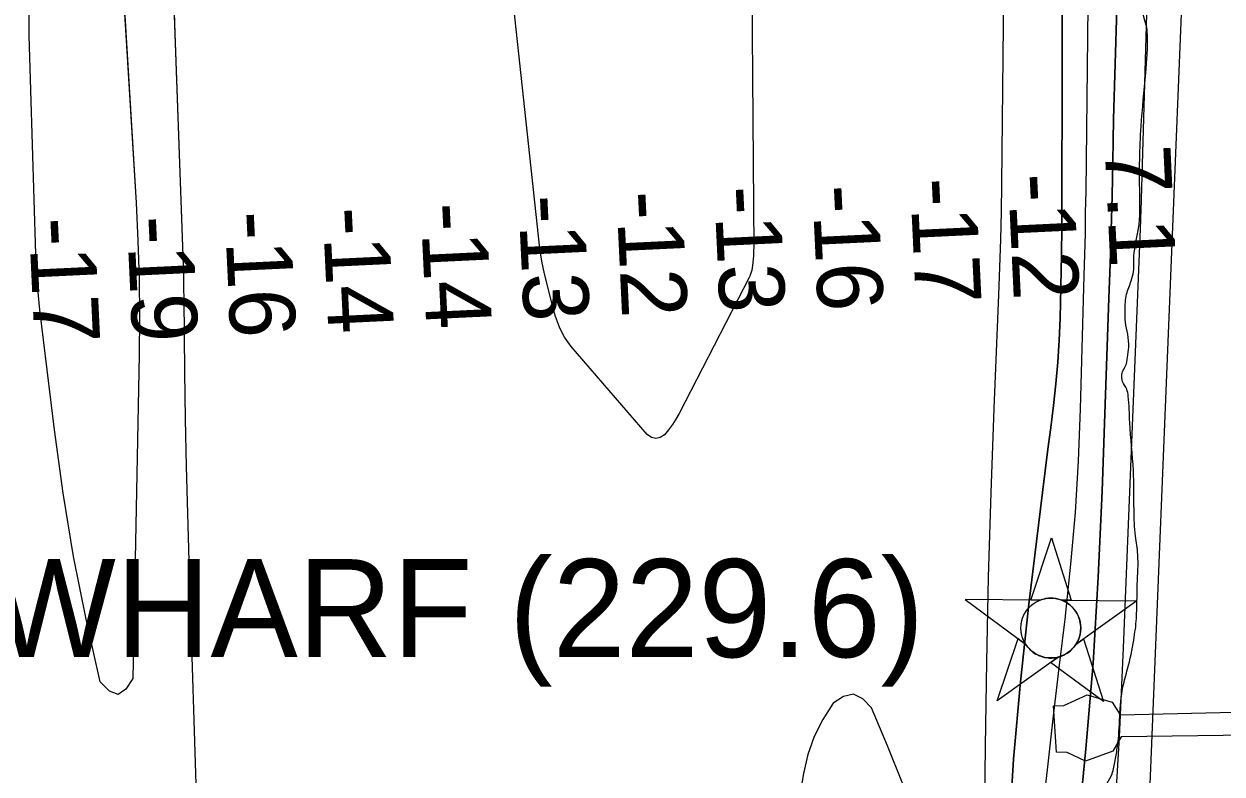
# Model space of a CAD drawing. Extents: x 3297716 to 3335574, y 688621 to 713991.
# Drawn here: x 3324379 to 3325601, y 707422 to 708187 of the extents above; entities that cross this region are included whole.
import ezdxf

# ---------------------------------------------------------------- set-up
doc = ezdxf.new("R2010")
doc.units = 0
for name, color, linetype in [('V-CHAN-DOCK', 7, 'Continuous'), ('V-CHAN-NAID', 7, 'Continuous'), ('V-RIVR-EDGE', 7, 'Continuous'), ('V-RIVR-RANG', 7, 'Continuous'), ('V-TOPO-DPTH', 7, 'Continuous'), ('V-TOPO-MINR', 7, 'Continuous'), ('V-TOPO-WATR', 7, 'Continuous')]:
    doc.layers.add(name, color=color, linetype=linetype)

msp = doc.modelspace()

# ---------------------------------------------------------------- linework, layer by layer
at = {"layer": 'V-CHAN-DOCK'}
for p, q in [((3325439.6, 707491.6), (3325463.3, 707502.4)), ((3325463.3, 707502.4), (3325489, 707494.9)), ((3325429, 707491.4), (3325439.6, 707491.6)), ((3325432.3, 707444), (3325429, 707491.4)), ((3325489, 707494.9), (3325497.2, 707482.1)), ((3325497.2, 707482.1), (3325726.8, 707487.7)), ((3325728.2, 707462.8), (3325498.1, 707459.5)), ((3325498.1, 707459.5), (3325489.8, 707445)), ((3325442.9, 707443.5), (3325432.3, 707444)), ((3325461.8, 707434.9), (3325442.9, 707443.5)), ((3325489.8, 707445), (3325461.8, 707434.9))]:
    msp.add_line(p, q, dxfattribs=at)
at = {"layer": 'V-CHAN-NAID'}
for points in [[(3325415.5, 707599.1), (3325405.9, 707599.2), (3325427, 707662.6), (3325447.3, 707598.9), (3325437.7, 707598.9), (3325436.1, 707599.5), (3325434, 707600.1), (3325432, 707600.6), (3325429.9, 707600.9), (3325428.8, 707601), (3325427.2, 707601.1), (3325425.5, 707601.1), (3325424.1, 707601), (3325422.2, 707600.8), (3325420.9, 707600.6), (3325419.1, 707600.2), (3325417.6, 707599.8), (3325416.5, 707599.5)], [(3325415.5, 707599.1), (3325339, 707599.6), (3325400.6, 707554.2), (3325399.5, 707556.1), (3325398.7, 707557.8), (3325397.8, 707559.7), (3325397.1, 707561.8), (3325396.8, 707563.1), (3325396.4, 707564.7), (3325396.2, 707566.2), (3325396, 707567.8), (3325395.9, 707569.5), (3325395.9, 707571.1), (3325396, 707573.2), (3325396.2, 707574.8), (3325396.5, 707577), (3325397, 707578.9), (3325397.6, 707580.8), (3325398.3, 707582.5), (3325399, 707584.1), (3325399.8, 707585.6), (3325400.9, 707587.4), (3325401.9, 707588.8), (3325402.9, 707590.1), (3325403.9, 707591.2), (3325405.2, 707592.6), (3325406.3, 707593.5), (3325408, 707594.9), (3325409.2, 707595.8), (3325410.9, 707596.9), (3325412.6, 707597.8), (3325414.1, 707598.5)], [(3325437.7, 707598.9), (3325514.2, 707598.4), (3325452, 707553.9), (3325452.9, 707555.4), (3325453.9, 707557.2), (3325454.6, 707558.8), (3325455.3, 707560.7), (3325455.9, 707562.5), (3325456.3, 707564.2), (3325456.6, 707566.2), (3325456.8, 707567.8), (3325456.9, 707570), (3325456.9, 707572), (3325456.7, 707574.2), (3325456.4, 707576), (3325456, 707578.2), (3325455.3, 707580.4), (3325454.6, 707582.4), (3325453.9, 707583.8), (3325452.9, 707585.7), (3325451.9, 707587.4), (3325450.6, 707589.1), (3325449.4, 707590.7), (3325448.1, 707592), (3325446.5, 707593.6), (3325444.7, 707595), (3325443, 707596.2), (3325441.2, 707597.3), (3325439.7, 707598.1)], [(3325433.9, 707541), (3325371.7, 707496.4), (3325392.9, 707559.9), (3325400.6, 707554.2), (3325401.2, 707553.3), (3325402.6, 707551.4), (3325403.8, 707550), (3325405.3, 707548.5), (3325406.7, 707547.2), (3325408.1, 707546.1), (3325409.5, 707545.1), (3325411.2, 707544.1), (3325412.9, 707543.2), (3325414.7, 707542.3), (3325416.2, 707541.8), (3325417.8, 707541.3), (3325420, 707540.7), (3325421.5, 707540.4), (3325423.6, 707540.2), (3325425.1, 707540), (3325427, 707540), (3325428.7, 707540.1), (3325430.4, 707540.3), (3325432.3, 707540.6)], [(3325452, 707553.9), (3325459.8, 707559.5), (3325480, 707495.7), (3325426.1, 707535.4), (3325433.9, 707541), (3325435.6, 707541.4), (3325437.2, 707542), (3325439.4, 707542.9), (3325441.1, 707543.8), (3325443, 707544.9), (3325444.7, 707546.1), (3325446.3, 707547.4), (3325447.6, 707548.5), (3325448.9, 707550), (3325450.1, 707551.4), (3325451.3, 707552.8)]]:
    msp.add_lwpolyline(points, close=True, dxfattribs=at)
msp.add_circle((3325426.4, 707570.6), 30.5, dxfattribs=at)
at = {"layer": 'V-RIVR-EDGE'}
msp.add_spline([(3324700.3, 701692.2), (3324707.8, 701736.4), (3324709, 701756.6), (3324710.6, 701771.7), (3324714.9, 701788.4), (3324722.3, 701822.1), (3324727.1, 701846.5), (3324726.7, 701860.5), (3324727.5, 701871.7), (3324731, 701883.3), (3324734.9, 701894.9), (3324738.1, 701910.1), (3324740.8, 701935.7), (3324742.1, 701963.6), (3324744.1, 701986.8), (3324750.4, 702014.7), (3324758.2, 702047.7), (3324766, 702067.8), (3324770.7, 702085.7), (3324776.6, 702119.4), (3324779, 702152), (3324775.9, 702165.5), (3324775.9, 702172.1), (3324776.7, 702182.2), (3324782.2, 702198.1), (3324784.6, 702207.4), (3324787.3, 702220.6), (3324790.8, 702234.9), (3324790.5, 702247.3), (3324788.6, 702261.7), (3324792.9, 702276.4), (3324795.2, 702286.5), (3324796, 702301.6), (3324796.1, 702322.2), (3324796.6, 702361.7), (3324797, 702388.5), (3324797.1, 702405.5), (3324798.3, 702420.7), (3324800.2, 702428.8), (3324800.3, 702434.2), (3324799.1, 702447.4), (3324799.1, 702452.8), (3324801.5, 702463.7), (3324801.9, 702472.6), (3324804.7, 702494.7), (3324803.2, 702516.8), (3324800.1, 702530.8), (3324799.4, 702550.2), (3324801, 702572.3), (3324801.8, 702589), (3324801.8, 702605.2), (3324799.9, 702613.4), (3324799.6, 702626.2), (3324799.6, 702646.7), (3324796.5, 702655.7), (3324796.6, 702664.2), (3324795.9, 702699.9), (3324799.1, 702741.8), (3324805, 702779.7), (3324812.1, 702815), (3324811.7, 702822.8), (3324810.2, 702858.1), (3324812.6, 702884), (3324819.7, 702918.2), (3324824.8, 702951.1), (3324831.5, 702996.5), (3324832.3, 703018.2), (3324835.5, 703046.9), (3324839.5, 703086.4), (3324850.1, 703144.9), (3324857.6, 703182.5), (3324864.2, 703218.2), (3324872.5, 703282.6), (3324900.8, 703429.1), (3324908.3, 703460.9), (3324916.5, 703480.6), (3324923.9, 703491.8), (3324931.3, 703505), (3324939.5, 703529.4), (3324949.6, 703567), (3324957.5, 703607.7), (3324965, 703649.2), (3324976, 703709.3), (3324982.6, 703710), (3324987.2, 703714.7), (3324987.3, 703735.2), (3324987.7, 703753.5), (3324992.4, 703770.1), (3324995.5, 703775.9), (3325004.5, 703777.8), (3325009.5, 703779.4), (3325011.1, 703783.6), (3325012.6, 703791.8), (3325017, 703820.5), (3325016.6, 703829), (3325013.9, 703846.1), (3325008.9, 703864.3), (3325004.7, 703873.2), (3325006.3, 703880.6), (3325009, 703887.6), (3325017.9, 703888.7), (3325028.4, 703888.3), (3325034.2, 703891.8), (3325035, 703896.8), (3325038.1, 703911.2), (3325044.4, 703929.4), (3325050.2, 703944.5), (3325054.9, 703959.2), (3325055, 703971.2), (3325056.9, 703984.8), (3325059.3, 704005), (3325061.3, 704009.6), (3325066.7, 704013.1), (3325069, 704017.3), (3325073, 704034.4), (3325083.2, 704079.7), (3325083.6, 704096.8), (3325081.3, 704118.5), (3325074.4, 704143.4), (3325068.2, 704159.7), (3325067.8, 704164.7), (3325072.9, 704185.6), (3325083.5, 704219), (3325091.3, 704246.9), (3325097.9, 704259.3), (3325105.3, 704263.9), (3325113.5, 704263.9), (3325125.1, 704261.5), (3325136.7, 704254.1), (3325147.5, 704241.3), (3325156.8, 704227.7), (3325159.9, 704228.9), (3325160.3, 704235.5), (3325158.8, 704241.7), (3325154.9, 704249.4), (3325146, 704261.1), (3325125.5, 704282.8), (3325115.1, 704298.8), (3325109.3, 704312.8), (3325105.9, 704323.6), (3325105.5, 704333.3), (3325105.5, 704342.2), (3325105.5, 704350.4), (3325117.7, 704396.5), (3325125.1, 704427.5), (3325138.4, 704482.1), (3325165.9, 704592.2), (3325178.8, 704632.5), (3325185, 704655.4), (3325194.4, 704694.5), (3325194.9, 704714.3), (3325191.4, 704727.5), (3325190.6, 704734.5), (3325194.6, 704751.1), (3325194.6, 704767.8), (3325194.6, 704786), (3325194.3, 704801.2), (3325187.3, 704814), (3325187.8, 704821), (3325189.3, 704827.6), (3325195.5, 704836.1), (3325206.8, 704846.1), (3325216.9, 704852.7), (3325227, 704867.4), (3325241.1, 704891), (3325252.4, 704914.7), (3325257, 704923.2), (3325257.1, 704932.9), (3325257.9, 704940.6), (3325263.3, 704951.5), (3325270.3, 704969.7), (3325273.1, 704976.7), (3325273.5, 704994.5), (3325272.7, 705001.1), (3325268.9, 705005.4), (3325263.9, 705014.7), (3325262.3, 705024.4), (3325262, 705041.1), (3325264, 705061.6), (3325273.7, 705085.2), (3325280, 705100.3), (3325281.9, 705115.1), (3325282, 705125.5), (3325280.4, 705139.5), (3325280.5, 705148.8), (3325284, 705172.1), (3325289.1, 705198), (3325292.7, 705219.8), (3325304.5, 705292.6), (3325310, 705327.1), (3325312.4, 705358.9), (3325312.5, 705379.9), (3325308.7, 705410.9), (3325306.8, 705446.2), (3325306.1, 705471.8), (3325307.7, 705505.5), (3325312.5, 705553.6), (3325315.3, 705577.3), (3325322.7, 705605.9), (3325333.7, 705648.6), (3325336.1, 705678.8), (3325335.8, 705709.8), (3325338.1, 705718), (3325344.3, 705722.6), (3325351.7, 705730.7), (3325354.5, 705740.8), (3325361.5, 705759.8), (3325365.4, 705767.9), (3325374.7, 705783.4), (3325382.1, 705800.5), (3325392.7, 705833), (3325397.8, 705857.4), (3325405.7, 705900.5), (3325409.6, 705948.1), (3325411.7, 705977.2), (3325415.6, 706019.9), (3325415.7, 706054.4), (3325416.6, 706097), (3325414.4, 706125.8), (3325407.5, 706162.6), (3325405.6, 706188.2), (3325405.7, 706223.1), (3325404.2, 706268.1), (3325403.6, 706324.7), (3325403.7, 706356.9), (3325406, 706372.8), (3325405.7, 706384.8), (3325408.6, 706464.7), (3325405.6, 706509.7), (3325405.3, 706547.7), (3325405.8, 706587.6), (3325414.1, 706646.6), (3325419.6, 706681.8), (3325425.5, 706706.7), (3325425.9, 706723.3), (3325425.6, 706735.7), (3325421, 706761.3), (3325416, 706779.6), (3325416.8, 706804), (3325418.1, 706840.1), (3325420.8, 706852.9), (3325429, 706876.1), (3325434.9, 706890.1), (3325437.2, 706898.6), (3325437.2, 706906.3), (3325430.7, 706932.7), (3325426.5, 706958.3), (3325428.5, 706993.6), (3325433.2, 707021.9), (3325436.4, 707027.7), (3325439.1, 707035.5), (3325443.8, 707052.9), (3325452, 707078.5), (3325452.4, 707085.9), (3325445.5, 707099.4), (3325437.4, 707116.1), (3325435.4, 707129.7), (3325434.7, 707155.7), (3325437.2, 707193.7), (3325443.6, 707277.1), (3325445.6, 707298.8), (3325449.1, 707321.6), (3325456.5, 707344.9), (3325477.6, 707403), (3325488.9, 707422), (3325492, 707435.6), (3325494.4, 707449.9), (3325500, 707510.8), (3325504.7, 707529), (3325511, 707558.4), (3325513.7, 707580.5), (3325514.6, 707615.1), (3325515.1, 707645.7), (3325512.8, 707664.3), (3325511.3, 707691.1), (3325510.6, 707731.4), (3325506.9, 707780.3), (3325505.4, 707807), (3325503.8, 707814.4), (3325499.6, 707822.2), (3325498.8, 707826.8), (3325499.6, 707831.9), (3325502.7, 707838.1), (3325504.7, 707846.6), (3325505.9, 707857.1), (3325504.8, 707870.3), (3325502.5, 707882.7), (3325502.1, 707894.7), (3325503.7, 707911), (3325508.4, 707924.9), (3325510.7, 707934.2), (3325511.2, 707950.1), (3325515.9, 707978), (3325517.1, 708014.5), (3325518.5, 708082.3), (3325523.3, 708136.6), (3325524.9, 708175.8), (3325523.8, 708185.5), (3325521.1, 708195.2), (3325520.7, 708202.2), (3325521.9, 708220.4), (3325524.7, 708236.3), (3325525.9, 708258), (3325524.8, 708284), (3325523.7, 708298.3), (3325523.7, 708311.5), (3325525.7, 708328.2), (3325527.2, 708336.7), (3325526.1, 708343.7), (3325525, 708360.4), (3325525, 708373.2), (3325527.4, 708384), (3325533.2, 708405.4), (3325534.8, 708427.5), (3325536, 708449.2), (3325536.5, 708470.1), (3325539.7, 708514.7), (3325540.9, 708527.9), (3325542.5, 708539.5), (3325543.3, 708557.7), (3325546.5, 708594.6), (3325547, 708626.4), (3325549.3, 708639.9), (3325548.2, 708644.2), (3325545.8, 708648.5), (3325545.9, 708653.5), (3325548.7, 708688), (3325550.7, 708740.4), (3325553.1, 708777.2), (3325553.6, 708810.6), (3325555.6, 708840.8), (3325554.1, 708855.2), (3325554.9, 708867.2), (3325554.9, 708878), (3325555.8, 708890), (3325555, 708903.6), (3325554.3, 708918), (3325554.3, 708931.9), (3325555.1, 708949.4), (3325555.6, 708965.7), (3325554.8, 708992), (3325554.1, 709005.2), (3325554.1, 709017.6), (3325556.5, 709028.9), (3325556.9, 709042.1), (3325555, 709072.7), (3325556.7, 709106.4), (3325556, 709137.5), (3325556.8, 709166.2), (3325556.1, 709196), (3325555.4, 709218.5), (3325552.3, 709238.3), (3325550.5, 709270.9), (3325549.7, 709282.1), (3325551.3, 709294.5), (3325557.6, 709306.5), (3325563, 709315.5), (3325565, 709325.5), (3325565, 709334.1), (3325557.3, 709364.7), (3325551.9, 709377.1), (3325545.7, 709383), (3325537.6, 709390), (3325534.5, 709396.2), (3325531.8, 709405.9), (3325530.7, 709414.4), (3325530.7, 709429.5), (3325531.2, 709448.2), (3325531.6, 709464.8), (3325538.6, 709496.6), (3325542.2, 709511), (3325542.2, 709522.2), (3325536.8, 709554), (3325527.2, 709584.7), (3325525.7, 709596.7), (3325525.7, 709604.5), (3325526.5, 709618.8), (3325531.2, 709629.6), (3325532.8, 709653.7), (3325533.3, 709673.1), (3325530.6, 709702.9), (3325523, 709752.6), (3325519.2, 709779), (3325515.8, 709807.3), (3325515.8, 709833.3), (3325518.3, 709881), (3325528.5, 709950.4), (3325530.9, 709991.1), (3325532.2, 710034.9), (3325533.9, 710097.7), (3325535.6, 710155.1), (3325530.2, 710177.6), (3325528.3, 710191.6), (3325528.4, 710205.2), (3325527.6, 710218), (3325519.1, 710232.3), (3325503.7, 710246.3), (3325495.1, 710258), (3325492.9, 710276.2), (3325489.4, 710303.4), (3325485.2, 710326.3), (3325483.8, 710372.4), (3325479.6, 710398), (3325474.2, 710425.6), (3325465.4, 710453.9), (3325460.8, 710481.4), (3325459, 710517.5), (3325461, 710557.1), (3325466.1, 710586.5), (3325467.3, 710604.4), (3325465.8, 710630.7), (3325464.7, 710658.7), (3325467.5, 710697.4), (3325467.2, 710735), (3325466.9, 710752.5), (3325466.9, 710764.9), (3325466.2, 710782.7), (3325467.8, 710796.3), (3325469.7, 710804.8), (3325470.1, 710810.7), (3325469.4, 710827), (3325464.4, 710858.8), (3325452.5, 710900.7), (3325442.5, 710926.7), (3325430.2, 710951.5), (3325424, 710972.9), (3325423.3, 710991.1), (3325424.9, 711012.4), (3325426.9, 711027.2), (3325426.9, 711034.5), (3325425, 711046.9), (3325415.7, 711076.1), (3325402.6, 711111.4), (3325394.2, 711146.7), (3325390, 711187), (3325385.1, 711239), (3325374.1, 711332.5), (3325365.4, 711405.8), (3325354.4, 711537.7), (3325349.9, 711583.1), (3325345, 711646.3), (3325338.9, 711676.9), (3325338.2, 711695.6), (3325338.2, 711705.6), (3325337, 711718.8), (3325330.5, 711741.7), (3325317.8, 711782.5), (3325303.2, 711828.3), (3325297.4, 711850.4), (3325295.5, 711868.6), (3325290.3, 711932.2), (3325286.9, 711996.2), (3325287.1, 712055.2), (3325286.3, 712073.4), (3325282.5, 712096.3), (3325276, 712124.2), (3325270.2, 712146.4), (3325270.3, 712154.5), (3325274.5, 712159.9), (3325277.3, 712165.3), (3325277.7, 712171.2), (3325277.3, 712181.6), (3325276.5, 712187.5), (3325275, 712195.2), (3325272, 712208.1)], degree=3, dxfattribs=at)
at = {"layer": 'V-TOPO-DPTH'}
msp.add_line((3325513.6, 707061.9), (3325593.5, 709024), dxfattribs=at)
for points in [[(3325453.6, 707360), (3325462.2, 707447.3), (3325469.5, 707534.8), (3325474.8, 707622.4), (3325478.8, 707710.1), (3325485.7, 707907.1), (3325486.9, 707941.8), (3325487.9, 707976.5), (3325488.8, 708011.3), (3325489.6, 708046), (3325490.4, 708089.6), (3325491.9, 708146.1), (3325493.7, 708202.6), (3325496.2, 708259.1), (3325499, 708315.5), (3325500, 708333.1), (3325503.4, 708398.3), (3325506.5, 708463.6), (3325509.3, 708528.9), (3325511.8, 708594.2), (3325527, 709021.6)], [(3325527, 709021.6), (3325511.8, 708594.2), (3325509.3, 708528.9), (3325506.5, 708463.6), (3325503.4, 708398.3), (3325500, 708333.1), (3325499, 708315.5), (3325496.2, 708259.1), (3325493.7, 708202.6), (3325491.9, 708146.1), (3325490.4, 708089.6), (3325489.6, 708046), (3325488.8, 708011.3), (3325487.9, 707976.5), (3325486.9, 707941.8), (3325485.7, 707907.1), (3325478.8, 707710.1), (3325474.8, 707622.4), (3325469.5, 707534.8), (3325462.2, 707447.3), (3325453.6, 707360)], [(3324565.7, 707053.1), (3324547.2, 707639.1), (3324545.8, 707687.3), (3324544.6, 707735.4), (3324543.7, 707783.6), (3324543, 707831.8), (3324542.2, 707906.4), (3324542, 707917.3), (3324541.8, 707928.2), (3324541.5, 707939.2), (3324541.1, 707950.1), (3324508, 708874.6)], [(3325440.9, 708762), (3325439.6, 708664), (3325438.9, 708566), (3325438.5, 708468.1), (3325437.7, 707988.7), (3325437.6, 707979.4), (3325437.6, 707970.1), (3325437.4, 707960.8), (3325437.2, 707951.5), (3325435.8, 707886.4), (3325434.9, 707864.1), (3325433.6, 707841.9), (3325431.6, 707819.6), (3325429.1, 707797.5), (3325426.3, 707775.3), (3325423.5, 707753.2), (3325420.7, 707731), (3325417.9, 707708.8), (3325403.9, 707595.1), (3325395.4, 707515.9), (3325388.3, 707436.7), (3325383.5, 707357.2)], [(3325440.9, 708762), (3325439.6, 708664), (3325438.9, 708566), (3325438.5, 708468.1), (3325437.7, 707988.7), (3325437.6, 707979.4), (3325437.6, 707970.1), (3325437.4, 707960.8), (3325437.2, 707951.5), (3325435.8, 707886.4), (3325434.9, 707864.1), (3325433.6, 707841.9), (3325431.6, 707819.6), (3325429.1, 707797.5), (3325426.3, 707775.3), (3325423.5, 707753.2), (3325420.7, 707731), (3325417.9, 707708.8), (3325403.9, 707595.1), (3325395.4, 707515.9), (3325388.3, 707436.7), (3325383.5, 707357.2)], [(3324463.9, 708487.8), (3324493.1, 708004.4), (3324495, 707965.6), (3324496.2, 707926.8), (3324496.6, 707888), (3324496.3, 707849.2), (3324489.9, 707519.3), (3324482.7, 707508.1), (3324474.8, 707502.8), (3324466, 707506.3), (3324456.5, 707515.7), (3324442.2, 707579.5), (3324429.4, 707643.6), (3324418.9, 707708.1), (3324409.9, 707772.9), (3324395.1, 707895.1), (3324393.6, 707909.3), (3324392.4, 707923.4), (3324391.5, 707937.6), (3324390.9, 707951.8), (3324384.2, 708174.9), (3324384, 708220)], [(3324481.5, 708196.7), (3324483.1, 708169.9), (3324493.1, 708004.4), (3324495, 707965.6), (3324496.2, 707926.8), (3324496.6, 707888), (3324496.3, 707849.2), (3324489.9, 707519.3), (3324482.7, 707508.1), (3324474.8, 707502.8), (3324466, 707506.3), (3324456.5, 707515.7), (3324442.2, 707579.5), (3324429.4, 707643.6), (3324418.9, 707708.1), (3324409.9, 707772.9), (3324395.1, 707895.1), (3324393.6, 707909.3), (3324392.4, 707923.4), (3324391.5, 707937.6), (3324390.9, 707951.8), (3324384.2, 708174.9), (3324384, 708220)], [(3324533, 708176.9), (3324532.2, 708198.6)], [(3324565.7, 707053.1), (3324547.2, 707639.1), (3324545.8, 707687.3), (3324544.6, 707735.4), (3324543.7, 707783.6), (3324543, 707831.8), (3324542.2, 707906.4), (3324542, 707917.3), (3324541.8, 707928.2), (3324541.5, 707939.2), (3324541.1, 707950.1), (3324533, 708176.9)], [(3325274.9, 707412.4), (3325259.8, 707450.5), (3325243.4, 707489.3), (3325234.5, 707498.4), (3325225.1, 707503), (3325215, 707500.7), (3325204.2, 707493.9), (3325193.7, 707477.2), (3325184.9, 707459.9), (3325178.6, 707441.5), (3325173.9, 707422.4), (3325140, 707223.3)], [(3325274.9, 707412.4), (3325259.8, 707450.5), (3325243.4, 707489.3), (3325234.5, 707498.4), (3325225.1, 707503), (3325215, 707500.7), (3325204.2, 707493.9), (3325193.7, 707477.2), (3325184.9, 707459.9), (3325178.6, 707441.5), (3325173.9, 707422.4), (3325140, 707223.3)]]:
    msp.add_lwpolyline(points, dxfattribs=at)
at = {"layer": 'V-TOPO-MINR'}
for points in [[(3325405.6, 706167.8), (3325440.8, 706738.6), (3325443.7, 706782.8), (3325446.8, 706827), (3325450.2, 706871.2), (3325453.8, 706915.3), (3325454.9, 706927.3), (3325458.2, 706965.5), (3325461.5, 707003.6), (3325464.8, 707041.8), (3325468.1, 707080), (3325477.4, 707185.7), (3325484.7, 707276.8), (3325491.1, 707368), (3325496.3, 707459.2), (3325500.6, 707550.5), (3325517.8, 707977.7), (3325517.9, 707980.3), (3325518.1, 707984.3), (3325518.2, 707988.3), (3325518.3, 707990.9), (3325518.5, 707994.5), (3325518.5, 707996.2), (3325547.5, 709000.9)], [(3325117.3, 708747.3), (3325123.3, 707958.2), (3325123.2, 707956.3), (3325123.1, 707952.5), (3325122.9, 707950.7), (3325122, 707939.9), (3325121.8, 707938.4), (3325121.2, 707935.4), (3325119.8, 707931), (3325119.2, 707929.6), (3325118.6, 707928.2), (3325047.1, 707789.5), (3325043.8, 707783.7), (3325040.3, 707778.1), (3325036.4, 707772.9), (3325032.2, 707767.8), (3325027.8, 707765), (3325023.4, 707763.9), (3325019, 707765.1), (3325014.7, 707767.9), (3324937.1, 707857.9), (3324933.6, 707862.5), (3324930.3, 707867.2), (3324927.6, 707872.3), (3324925.2, 707877.6), (3324923.1, 707883), (3324921.2, 707888.5), (3324919.5, 707894.1), (3324918, 707899.7), (3324909.8, 707931.9), (3324908.4, 707938.3), (3324907.1, 707944.7), (3324906.1, 707951.2), (3324905.2, 707957.7), (3324798.5, 708944.3)], [(3325215.1, 705978.9), (3325353.7, 706984.9), (3325354, 706993), (3325354.2, 707001.1), (3325354.4, 707009.3), (3325354.5, 707017.4), (3325359.6, 707450), (3325361, 707536.2), (3325362.8, 707622.4), (3325365.5, 707708.5), (3325368.6, 707794.7), (3325373.4, 707910.5), (3325374.4, 707938.7), (3325375.3, 707966.9), (3325375.9, 707995.2), (3325376.3, 708023.4), (3325385.5, 708899.8)], [(3324565.7, 707053.1), (3324547.2, 707639.1), (3324545.8, 707687.3), (3324544.6, 707735.4), (3324543.7, 707783.6), (3324543, 707831.8), (3324542.2, 707906.4), (3324542, 707917.3), (3324541.8, 707928.2), (3324541.5, 707939.2), (3324541.1, 707950.1), (3324508, 708874.6)], [(3325383.5, 707357.2), (3325388.3, 707436.7), (3325395.4, 707515.9), (3325403.9, 707595.1), (3325417.9, 707708.8), (3325420.7, 707731), (3325423.5, 707753.2), (3325426.3, 707775.3), (3325429.1, 707797.5), (3325431.6, 707819.6), (3325433.6, 707841.9), (3325434.9, 707864.1), (3325435.8, 707886.4), (3325437.2, 707951.5), (3325437.4, 707960.8), (3325437.6, 707970.1), (3325437.6, 707979.4), (3325437.7, 707988.7), (3325438.5, 708468.1), (3325438.9, 708566), (3325439.6, 708664), (3325440.9, 708762)], [(3325417, 707373.7), (3325422.9, 707425.9), (3325428.9, 707478), (3325435, 707530.1), (3325441.2, 707582.3), (3325441.3, 707583.1), (3325446.8, 707635.7), (3325451.4, 707688.3), (3325454.5, 707741.1), (3325456.7, 707793.9), (3325460.5, 707930.3), (3325461.1, 707951.7), (3325461.6, 707973.2), (3325461.9, 707994.6), (3325462.3, 708016), (3325464.6, 708205.1), (3325466.9, 708312.3), (3325470.5, 708419.5), (3325476, 708526.6), (3325482.7, 708633.7), (3325490.5, 708743.5)], [(3324463.9, 708487.8), (3324493.1, 708004.4), (3324495, 707965.6), (3324496.2, 707926.8), (3324496.6, 707888), (3324496.3, 707849.2), (3324489.9, 707519.3), (3324482.7, 707508.1), (3324474.8, 707502.8), (3324466, 707506.3), (3324456.5, 707515.7), (3324442.2, 707579.5), (3324429.4, 707643.6), (3324418.9, 707708.1), (3324409.9, 707772.9), (3324395.1, 707895.1), (3324393.6, 707909.3), (3324392.4, 707923.4), (3324391.5, 707937.6), (3324390.9, 707951.8), (3324384.2, 708174.9), (3324384, 708220)], [(3325274.9, 707412.4), (3325259.8, 707450.5), (3325243.4, 707489.3), (3325234.5, 707498.4), (3325225.1, 707503), (3325215, 707500.7), (3325204.2, 707493.9), (3325193.7, 707477.2), (3325184.9, 707459.9), (3325178.6, 707441.5), (3325173.9, 707422.4), (3325140, 707223.3)]]:
    msp.add_lwpolyline(points, dxfattribs=at)
at = {"layer": 'V-TOPO-WATR'}
msp.add_lwpolyline([(3325453.6, 707360), (3325462.2, 707447.3), (3325469.5, 707534.8), (3325474.8, 707622.4), (3325478.8, 707710.1), (3325485.7, 707907.1), (3325486.9, 707941.8), (3325487.9, 707976.5), (3325488.8, 708011.3), (3325489.6, 708046), (3325490.4, 708089.6), (3325491.9, 708146.1), (3325493.7, 708202.6), (3325496.2, 708259.1), (3325499, 708315.5), (3325500, 708333.1), (3325503.4, 708398.3), (3325506.5, 708463.6), (3325509.3, 708528.9), (3325511.8, 708594.2), (3325527, 709021.6)], dxfattribs=at)

# ---------------------------------------------------------------- texts
at = {"layer": 'V-CHAN-NAID'}
msp.add_text('CITY EXCURSION WHARF (229.6)', height=100, dxfattribs=at).set_placement((3323172.3, 707540.9))
at = {"layer": 'V-RIVR-RANG'}
for s, p in [('7.1', (3325481.3, 708061.8)), ('-17', (3325282.7, 708028.8)), ('-12', (3325382.6, 708033.3)), ('-12', (3324983, 708015.3)), ('-13', (3325082.8, 708020.4)), ('-16', (3325182.9, 708021.7)), ('-14', (3324783.3, 708003.5)), ('-13', (3324883, 708011.4)), ('-17', (3324383.6, 707988.4)), ('-19', (3324483.6, 707990)), ('-16', (3324583.5, 707994.7)), ('-14', (3324683.4, 707999))]:
    msp.add_text(s, height=67, rotation=272.7199, dxfattribs=at).set_placement(p)

doc.saveas('drawing.dxf')
